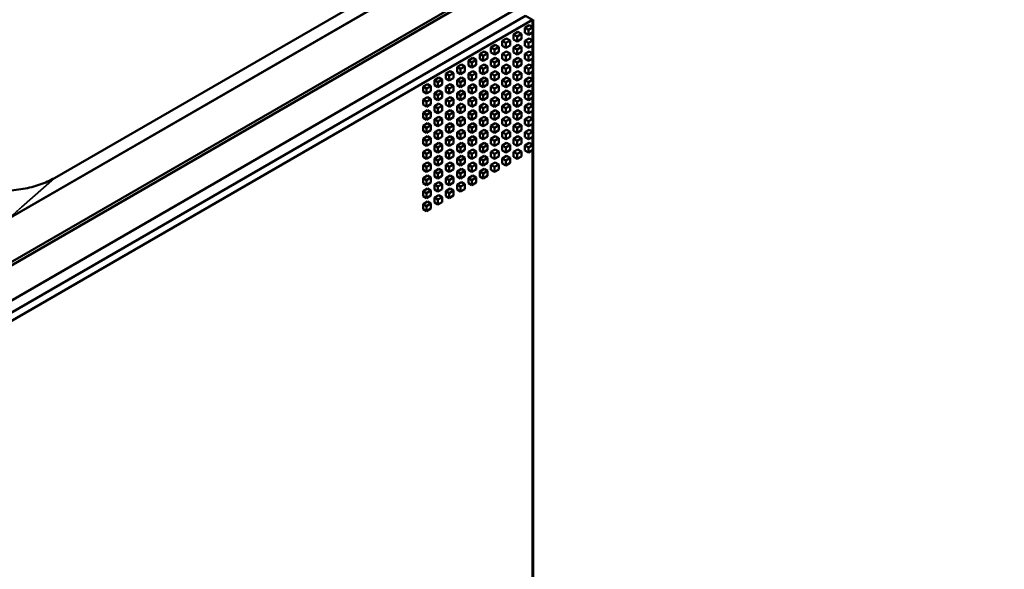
# Model space of a CAD drawing. Header units: millimetres. Extents: x 0 to 4686, y -120 to 1682.
# Tile 267 of 558: x 2016 to 2176, y 684 to 773. Entities that reach past the tile are written whole.
import ezdxf

# ---------------------------------------------------------------- set-up
doc = ezdxf.new("R2010")
doc.units = ezdxf.units.MM
doc.header["$LTSCALE"] = 2
doc.layers.add('Sichtbar (ISO)', color=7, linetype='Continuous', lineweight=50)
doc.layers.add('Sichtbar schmal (ISO)', color=7, linetype='Continuous', lineweight=35)

msp = doc.modelspace()

# ---------------------------------------------------------------- linework, layer by layer
at = {"layer": 'Sichtbar (ISO)'}
for p, q in [((1914.4522, 676.2071), (2247.8957, 868.7204)), ((2167.6388, 829.7329), (2001.4687, 733.7946)), ((2135.0722, 813.1683), (2021.3915, 747.5348)), ((1914.6002, 675.7623), (2090.4587, 777.2941)), ((1919.5768, 672.8891), (2096.0887, 774.7981)), ((1921.2828, 671.9041), (2097.9182, 773.8844)), ((1921.2828, 671.9041), (2097.9182, 773.8844)), ((1922.4142, 671.2509), (2099.0496, 773.2312)), ((2099.0496, 773.2312), (2097.9182, 773.8844)), ((2099.0496, 773.2312), (2099.0496, 772.0718)), ((2099.1912, 569.352), (2099.1912, 773.3128)), ((2097.8405, 771.9534), (2098.5476, 772.3617)), ((2097.8405, 771.1369), (2097.8405, 771.9534)), ((2098.4061, 771.6268), (2097.8405, 771.9534)), ((2098.4061, 771.6268), (2099.1132, 772.0351)), ((2098.4061, 770.8103), (2098.4061, 771.6268)), ((2099.1132, 772.0351), (2098.5476, 772.3617)), ((2099.1132, 772.0351), (2099.1132, 771.2186)), ((2094.1635, 769.8305), (2094.8706, 770.2388)), ((2094.7292, 769.5039), (2095.4363, 769.9122)), ((2095.4363, 769.9122), (2094.8706, 770.2388)), ((2095.4363, 769.9122), (2095.4363, 769.0957)), ((2096.002, 770.892), (2096.7091, 771.3002)), ((2096.002, 770.0755), (2096.002, 770.892)), ((2096.5677, 770.5654), (2096.002, 770.892)), ((2096.5677, 769.7489), (2096.002, 770.0755)), ((2096.5677, 770.5654), (2097.2748, 770.9736)), ((2096.5677, 769.7489), (2096.5677, 770.5654)), ((2097.2748, 770.1571), (2096.5677, 769.7489)), ((2097.2748, 770.9736), (2096.7091, 771.3002)), ((2097.2748, 770.9736), (2097.2748, 770.1571)), ((2098.4061, 770.8103), (2097.8405, 771.1369)), ((2097.8405, 769.8305), (2098.5476, 770.2388)), ((2099.1132, 771.2186), (2098.4061, 770.8103)), ((2098.4061, 769.5039), (2099.1132, 769.9122)), ((2099.1132, 769.9122), (2098.5476, 770.2388)), ((2099.0496, 771.1818), (2099.0496, 769.9489)), ((2099.1132, 769.9122), (2099.1132, 769.0957)), ((2092.325, 768.7691), (2093.0321, 769.1773)), ((2092.325, 767.9526), (2092.325, 768.7691)), ((2092.8907, 768.4425), (2092.325, 768.7691)), ((2092.8907, 768.4425), (2093.5978, 768.8507)), ((2092.8907, 767.626), (2092.8907, 768.4425)), ((2093.5978, 768.8507), (2093.0321, 769.1773)), ((2093.5978, 768.8507), (2093.5978, 768.0342)), ((2094.1635, 769.014), (2094.1635, 769.8305)), ((2094.7292, 769.5039), (2094.1635, 769.8305)), ((2094.7292, 768.6874), (2094.1635, 769.014)), ((2094.7292, 768.6874), (2094.7292, 769.5039)), ((2095.4363, 769.0957), (2094.7292, 768.6874)), ((2096.002, 768.7691), (2096.7091, 769.1773)), ((2096.002, 767.9526), (2096.002, 768.7691)), ((2096.5677, 768.4425), (2096.002, 768.7691)), ((2096.5677, 768.4425), (2097.2748, 768.8507)), ((2096.5677, 767.626), (2096.5677, 768.4425)), ((2097.2748, 768.8507), (2096.7091, 769.1773)), ((2097.2748, 768.8507), (2097.2748, 768.0342)), ((2097.8405, 769.014), (2097.8405, 769.8305)), ((2098.4061, 769.5039), (2097.8405, 769.8305)), ((2098.4061, 768.6874), (2097.8405, 769.014)), ((2098.4061, 768.6874), (2098.4061, 769.5039)), ((2099.1132, 769.0957), (2098.4061, 768.6874)), ((2099.0496, 769.0589), (2099.0496, 767.826)), ((2088.6481, 766.6462), (2089.3552, 767.0544)), ((2089.2137, 766.3196), (2089.9208, 766.7278)), ((2089.9208, 766.7278), (2089.3552, 767.0544)), ((2089.9208, 766.7278), (2089.9208, 765.9114)), ((2090.4865, 767.7076), (2091.1936, 768.1159)), ((2090.4865, 766.8911), (2090.4865, 767.7076)), ((2091.0522, 767.381), (2090.4865, 767.7076)), ((2091.0522, 766.5645), (2090.4865, 766.8911)), ((2091.0522, 767.381), (2091.7593, 767.7893)), ((2091.0522, 766.5645), (2091.0522, 767.381)), ((2091.7593, 766.9728), (2091.0522, 766.5645)), ((2091.7593, 767.7893), (2091.1936, 768.1159)), ((2091.7593, 767.7893), (2091.7593, 766.9728)), ((2092.8907, 767.626), (2092.325, 767.9526)), ((2092.325, 766.6462), (2093.0321, 767.0544)), ((2093.5978, 768.0342), (2092.8907, 767.626)), ((2092.8907, 766.3196), (2093.5978, 766.7278)), ((2093.5978, 766.7278), (2093.0321, 767.0544)), ((2093.5978, 766.7278), (2093.5978, 765.9114)), ((2094.1635, 767.7076), (2094.8706, 768.1159)), ((2094.1635, 766.8911), (2094.1635, 767.7076)), ((2094.7292, 767.381), (2094.1635, 767.7076)), ((2094.7292, 766.5645), (2094.1635, 766.8911)), ((2094.7292, 767.381), (2095.4363, 767.7893)), ((2094.7292, 766.5645), (2094.7292, 767.381)), ((2095.4363, 766.9728), (2094.7292, 766.5645)), ((2095.4363, 767.7893), (2094.8706, 768.1159)), ((2095.4363, 767.7893), (2095.4363, 766.9728)), ((2096.5677, 767.626), (2096.002, 767.9526)), ((2096.002, 766.6462), (2096.7091, 767.0544)), ((2097.2748, 768.0342), (2096.5677, 767.626)), ((2096.5677, 766.3196), (2097.2748, 766.7278)), ((2097.2748, 766.7278), (2096.7091, 767.0544)), ((2097.2748, 766.7278), (2097.2748, 765.9113)), ((2097.8405, 767.7076), (2098.5476, 768.1159)), ((2097.8405, 766.8911), (2097.8405, 767.7076)), ((2098.4061, 767.381), (2097.8405, 767.7076)), ((2098.4061, 766.5645), (2097.8405, 766.8911)), ((2098.4061, 767.381), (2099.1132, 767.7893)), ((2098.4061, 766.5645), (2098.4061, 767.381)), ((2099.1132, 766.9728), (2098.4061, 766.5645)), ((2099.1132, 767.7893), (2098.5476, 768.1159)), ((2099.0496, 766.9361), (2099.0496, 765.7031)), ((2099.1132, 767.7893), (2099.1132, 766.9728)), ((2086.8096, 765.5848), (2087.5167, 765.993)), ((2086.8096, 764.7683), (2086.8096, 765.5848)), ((2087.3753, 765.2582), (2086.8096, 765.5848)), ((2087.3753, 765.2582), (2088.0824, 765.6664)), ((2087.3753, 764.4417), (2087.3753, 765.2582)), ((2088.0824, 765.6664), (2087.5167, 765.993)), ((2088.0824, 765.6664), (2088.0824, 764.8499)), ((2088.6481, 765.8297), (2088.6481, 766.6462)), ((2089.2137, 766.3196), (2088.6481, 766.6462)), ((2089.2137, 765.5031), (2088.6481, 765.8297)), ((2089.2137, 765.5031), (2089.2137, 766.3196)), ((2089.9208, 765.9114), (2089.2137, 765.5031)), ((2090.4865, 765.5848), (2091.1936, 765.993)), ((2090.4865, 764.7683), (2090.4865, 765.5848)), ((2091.0522, 765.2582), (2090.4865, 765.5848)), ((2091.0522, 765.2582), (2091.7593, 765.6664)), ((2091.0522, 764.4417), (2091.0522, 765.2582)), ((2091.7593, 765.6664), (2091.1936, 765.993)), ((2091.7593, 765.6664), (2091.7593, 764.8499)), ((2092.325, 765.8297), (2092.325, 766.6462)), ((2092.8907, 766.3196), (2092.325, 766.6462)), ((2092.8907, 765.5031), (2092.325, 765.8297)), ((2092.8907, 765.5031), (2092.8907, 766.3196)), ((2093.5978, 765.9114), (2092.8907, 765.5031)), ((2094.1635, 765.5848), (2094.8706, 765.993)), ((2094.1635, 764.7683), (2094.1635, 765.5848)), ((2094.7292, 765.2582), (2094.1635, 765.5848)), ((2094.7292, 765.2582), (2095.4363, 765.6664)), ((2094.7292, 764.4417), (2094.7292, 765.2582)), ((2095.4363, 765.6664), (2094.8706, 765.993)), ((2095.4363, 765.6664), (2095.4363, 764.8499)), ((2096.002, 765.8297), (2096.002, 766.6462)), ((2096.5677, 766.3196), (2096.002, 766.6462)), ((2096.5677, 765.5031), (2096.002, 765.8297)), ((2096.5677, 765.5031), (2096.5677, 766.3196)), ((2097.2748, 765.9113), (2096.5677, 765.5031)), ((2097.8405, 765.5847), (2098.5476, 765.993)), ((2097.8405, 764.7683), (2097.8405, 765.5847)), ((2098.4061, 765.2582), (2097.8405, 765.5847)), ((2098.4061, 765.2582), (2099.1132, 765.6664)), ((2098.4061, 764.4417), (2098.4061, 765.2582)), ((2099.1132, 765.6664), (2098.5476, 765.993)), ((2099.1132, 765.6664), (2099.1132, 764.8499)), ((2083.1326, 763.4619), (2083.8397, 763.8701)), ((2083.6983, 763.1353), (2084.4054, 763.5435)), ((2084.4054, 763.5435), (2083.8397, 763.8701)), ((2084.4054, 763.5435), (2084.4054, 762.727)), ((2084.9711, 764.5233), (2085.6782, 764.9316)), ((2084.9711, 763.7068), (2084.9711, 764.5233)), ((2085.5368, 764.1967), (2084.9711, 764.5233)), ((2085.5368, 763.3802), (2084.9711, 763.7068)), ((2085.5368, 764.1967), (2086.2439, 764.605)), ((2085.5368, 763.3802), (2085.5368, 764.1967)), ((2086.2439, 763.7885), (2085.5368, 763.3802)), ((2086.2439, 764.605), (2085.6782, 764.9316)), ((2086.2439, 764.605), (2086.2439, 763.7885)), ((2087.3753, 764.4417), (2086.8096, 764.7683)), ((2086.8096, 763.4619), (2087.5167, 763.8701)), ((2088.0824, 764.8499), (2087.3753, 764.4417)), ((2087.3753, 763.1353), (2088.0824, 763.5435)), ((2088.0824, 763.5435), (2087.5167, 763.8701)), ((2088.0824, 763.5435), (2088.0824, 762.727)), ((2088.6481, 764.5233), (2089.3552, 764.9316)), ((2088.6481, 763.7068), (2088.6481, 764.5233)), ((2089.2137, 764.1967), (2088.6481, 764.5233)), ((2089.2137, 763.3802), (2088.6481, 763.7068)), ((2089.2137, 764.1967), (2089.9208, 764.605)), ((2089.2137, 763.3802), (2089.2137, 764.1967)), ((2089.9208, 763.7885), (2089.2137, 763.3802)), ((2089.9208, 764.605), (2089.3552, 764.9316)), ((2089.9208, 764.605), (2089.9208, 763.7885)), ((2091.0522, 764.4417), (2090.4865, 764.7683)), ((2090.4865, 763.4619), (2091.1936, 763.8701)), ((2091.7593, 764.8499), (2091.0522, 764.4417)), ((2091.0522, 763.1353), (2091.7593, 763.5435)), ((2091.7593, 763.5435), (2091.1936, 763.8701)), ((2091.7593, 763.5435), (2091.7593, 762.727)), ((2092.325, 764.5233), (2093.0321, 764.9316)), ((2092.325, 763.7068), (2092.325, 764.5233)), ((2092.8907, 764.1967), (2092.325, 764.5233)), ((2092.8907, 763.3802), (2092.325, 763.7068)), ((2092.8907, 764.1967), (2093.5978, 764.605)), ((2092.8907, 763.3802), (2092.8907, 764.1967)), ((2093.5978, 763.7885), (2092.8907, 763.3802)), ((2093.5978, 764.605), (2093.0321, 764.9316)), ((2093.5978, 764.605), (2093.5978, 763.7885)), ((2094.7292, 764.4417), (2094.1635, 764.7683)), ((2094.1635, 763.4619), (2094.8706, 763.8701)), ((2095.4363, 764.8499), (2094.7292, 764.4417)), ((2094.7292, 763.1353), (2095.4363, 763.5435)), ((2095.4363, 763.5435), (2094.8706, 763.8701)), ((2095.4363, 763.5435), (2095.4363, 762.727)), ((2096.002, 764.5233), (2096.7091, 764.9316)), ((2096.002, 763.7068), (2096.002, 764.5233)), ((2096.5677, 764.1967), (2096.002, 764.5233)), ((2096.5677, 763.3802), (2096.002, 763.7068)), ((2096.5677, 764.1967), (2097.2748, 764.605)), ((2096.5677, 763.3802), (2096.5677, 764.1967)), ((2097.2748, 763.7885), (2096.5677, 763.3802)), ((2097.2748, 764.605), (2096.7091, 764.9316)), ((2097.2748, 764.605), (2097.2748, 763.7885)), ((2098.4061, 764.4417), (2097.8405, 764.7683)), ((2097.8405, 763.4619), (2098.5476, 763.8701)), ((2099.1132, 764.8499), (2098.4061, 764.4417)), ((2098.4061, 763.1353), (2099.1132, 763.5435)), ((2099.1132, 763.5435), (2098.5476, 763.8701)), ((2099.0496, 764.8132), (2099.0496, 763.5802)), ((2099.1132, 763.5435), (2099.1132, 762.727)), ((2081.2941, 762.4004), (2082.0012, 762.8087)), ((2081.2941, 761.5839), (2081.2941, 762.4004)), ((2081.8598, 762.0738), (2081.2941, 762.4004)), ((2081.8598, 762.0738), (2082.5669, 762.4821)), ((2081.8598, 761.2573), (2081.8598, 762.0738)), ((2082.5669, 762.4821), (2082.0012, 762.8087)), ((2082.5669, 762.4821), (2082.5669, 761.6656)), ((2083.1326, 762.6454), (2083.1326, 763.4619)), ((2083.6983, 763.1353), (2083.1326, 763.4619)), ((2083.6983, 762.3188), (2083.1326, 762.6454)), ((2083.6983, 762.3188), (2083.6983, 763.1353)), ((2084.4054, 762.727), (2083.6983, 762.3188)), ((2084.9711, 762.4004), (2085.6782, 762.8087)), ((2084.9711, 761.5839), (2084.9711, 762.4004)), ((2085.5368, 762.0738), (2084.9711, 762.4004)), ((2085.5368, 762.0738), (2086.2439, 762.4821)), ((2085.5368, 761.2573), (2085.5368, 762.0738)), ((2086.2439, 762.4821), (2085.6782, 762.8087)), ((2086.2439, 762.4821), (2086.2439, 761.6656)), ((2086.8096, 762.6454), (2086.8096, 763.4619)), ((2087.3753, 763.1353), (2086.8096, 763.4619)), ((2087.3753, 762.3188), (2086.8096, 762.6454)), ((2087.3753, 762.3188), (2087.3753, 763.1353)), ((2088.0824, 762.727), (2087.3753, 762.3188)), ((2088.6481, 762.4004), (2089.3552, 762.8087)), ((2088.6481, 761.5839), (2088.6481, 762.4004)), ((2089.2137, 762.0738), (2088.6481, 762.4004)), ((2089.2137, 762.0738), (2089.9208, 762.4821)), ((2089.2137, 761.2573), (2089.2137, 762.0738)), ((2089.9208, 762.4821), (2089.3552, 762.8087)), ((2089.9208, 762.4821), (2089.9208, 761.6656)), ((2090.4865, 762.6454), (2090.4865, 763.4619)), ((2091.0522, 763.1353), (2090.4865, 763.4619)), ((2091.0522, 762.3188), (2090.4865, 762.6454)), ((2091.0522, 762.3188), (2091.0522, 763.1353)), ((2091.7593, 762.727), (2091.0522, 762.3188)), ((2092.325, 762.4004), (2093.0321, 762.8087)), ((2092.325, 761.5839), (2092.325, 762.4004)), ((2092.8907, 762.0738), (2092.325, 762.4004)), ((2092.8907, 762.0738), (2093.5978, 762.4821)), ((2092.8907, 761.2573), (2092.8907, 762.0738)), ((2093.5978, 762.4821), (2093.0321, 762.8087)), ((2093.5978, 762.4821), (2093.5978, 761.6656)), ((2094.1635, 762.6454), (2094.1635, 763.4619)), ((2094.7292, 763.1353), (2094.1635, 763.4619)), ((2094.7292, 762.3188), (2094.1635, 762.6454)), ((2094.7292, 762.3188), (2094.7292, 763.1353)), ((2095.4363, 762.727), (2094.7292, 762.3188)), ((2096.002, 762.4004), (2096.7091, 762.8087)), ((2096.002, 761.5839), (2096.002, 762.4004)), ((2096.5677, 762.0738), (2096.002, 762.4004)), ((2096.5677, 762.0738), (2097.2748, 762.4821)), ((2096.5677, 761.2573), (2096.5677, 762.0738)), ((2097.2748, 762.4821), (2096.7091, 762.8087)), ((2097.2748, 762.4821), (2097.2748, 761.6656)), ((2097.8405, 762.6454), (2097.8405, 763.4619)), ((2098.4061, 763.1353), (2097.8405, 763.4619)), ((2098.4061, 762.3188), (2097.8405, 762.6454)), ((2098.4061, 762.3188), (2098.4061, 763.1353)), ((2099.1132, 762.727), (2098.4061, 762.3188)), ((2099.0496, 762.6903), (2099.0496, 761.4574)), ((2081.8598, 761.2573), (2081.2941, 761.5839)), ((2081.2941, 760.2775), (2082.0012, 760.6858)), ((2081.2941, 759.461), (2081.2941, 760.2775)), ((2081.8598, 759.9509), (2081.2941, 760.2775)), ((2082.5669, 761.6656), (2081.8598, 761.2573)), ((2081.8598, 759.9509), (2082.5669, 760.3592)), ((2082.5669, 760.3592), (2082.0012, 760.6858)), ((2082.5669, 760.3592), (2082.5669, 759.5427)), ((2083.1326, 761.339), (2083.8397, 761.7472)), ((2083.1326, 760.5225), (2083.1326, 761.339)), ((2083.6983, 761.0124), (2083.1326, 761.339)), ((2083.6983, 760.1959), (2083.1326, 760.5225)), ((2083.6983, 761.0124), (2084.4054, 761.4206)), ((2083.6983, 760.1959), (2083.6983, 761.0124)), ((2084.4054, 760.6041), (2083.6983, 760.1959)), ((2084.4054, 761.4206), (2083.8397, 761.7472)), ((2084.4054, 761.4206), (2084.4054, 760.6041)), ((2085.5368, 761.2573), (2084.9711, 761.5839)), ((2084.9711, 760.2775), (2085.6782, 760.6858)), ((2084.9711, 759.461), (2084.9711, 760.2775)), ((2085.5368, 759.9509), (2084.9711, 760.2775)), ((2086.2439, 761.6656), (2085.5368, 761.2573)), ((2085.5368, 759.9509), (2086.2439, 760.3592)), ((2086.2439, 760.3592), (2085.6782, 760.6858)), ((2086.2439, 760.3592), (2086.2439, 759.5427)), ((2086.8096, 761.339), (2087.5167, 761.7472)), ((2086.8096, 760.5225), (2086.8096, 761.339)), ((2087.3753, 761.0124), (2086.8096, 761.339)), ((2087.3753, 760.1959), (2086.8096, 760.5225)), ((2087.3753, 761.0124), (2088.0824, 761.4206)), ((2087.3753, 760.1959), (2087.3753, 761.0124)), ((2088.0824, 760.6041), (2087.3753, 760.1959)), ((2088.0824, 761.4206), (2087.5167, 761.7472)), ((2088.0824, 761.4206), (2088.0824, 760.6041)), ((2089.2137, 761.2573), (2088.6481, 761.5839)), ((2088.6481, 760.2775), (2089.3552, 760.6858)), ((2088.6481, 759.461), (2088.6481, 760.2775)), ((2089.2137, 759.9509), (2088.6481, 760.2775)), ((2089.9208, 761.6656), (2089.2137, 761.2573)), ((2089.2137, 759.9509), (2089.9208, 760.3592)), ((2089.9208, 760.3592), (2089.3552, 760.6858)), ((2089.9208, 760.3592), (2089.9208, 759.5427)), ((2090.4865, 761.339), (2091.1936, 761.7472)), ((2090.4865, 760.5225), (2090.4865, 761.339)), ((2091.0522, 761.0124), (2090.4865, 761.339)), ((2091.0522, 760.1959), (2090.4865, 760.5225)), ((2091.0522, 761.0124), (2091.7593, 761.4206)), ((2091.0522, 760.1959), (2091.0522, 761.0124)), ((2091.7593, 760.6041), (2091.0522, 760.1959)), ((2091.7593, 761.4206), (2091.1936, 761.7472)), ((2091.7593, 761.4206), (2091.7593, 760.6041)), ((2092.8907, 761.2573), (2092.325, 761.5839)), ((2092.325, 760.2775), (2093.0321, 760.6858)), ((2092.325, 759.461), (2092.325, 760.2775)), ((2092.8907, 759.9509), (2092.325, 760.2775)), ((2093.5978, 761.6656), (2092.8907, 761.2573)), ((2092.8907, 759.9509), (2093.5978, 760.3592)), ((2093.5978, 760.3592), (2093.0321, 760.6858)), ((2093.5978, 760.3592), (2093.5978, 759.5427)), ((2094.1635, 761.339), (2094.8706, 761.7472)), ((2094.1635, 760.5225), (2094.1635, 761.339)), ((2094.7292, 761.0124), (2094.1635, 761.339)), ((2094.7292, 760.1959), (2094.1635, 760.5225)), ((2094.7292, 761.0124), (2095.4363, 761.4206)), ((2094.7292, 760.1959), (2094.7292, 761.0124)), ((2095.4363, 760.6041), (2094.7292, 760.1959)), ((2095.4363, 761.4206), (2094.8706, 761.7472)), ((2095.4363, 761.4206), (2095.4363, 760.6041)), ((2096.5677, 761.2573), (2096.002, 761.5839)), ((2096.002, 760.2775), (2096.7091, 760.6858)), ((2096.002, 759.461), (2096.002, 760.2775)), ((2096.5677, 759.9509), (2096.002, 760.2775)), ((2097.2748, 761.6656), (2096.5677, 761.2573)), ((2096.5677, 759.9509), (2097.2748, 760.3592)), ((2097.2748, 760.3592), (2096.7091, 760.6858)), ((2097.2748, 760.3592), (2097.2748, 759.5427)), ((2097.8405, 761.339), (2098.5476, 761.7472)), ((2097.8405, 760.5225), (2097.8405, 761.339)), ((2098.4061, 761.0124), (2097.8405, 761.339)), ((2098.4061, 760.1959), (2097.8405, 760.5225)), ((2098.4061, 761.0124), (2099.1132, 761.4206)), ((2098.4061, 760.1959), (2098.4061, 761.0124)), ((2099.1132, 760.6041), (2098.4061, 760.1959)), ((2099.1132, 761.4206), (2098.5476, 761.7472)), ((2099.0496, 760.5674), (2099.0496, 759.3345)), ((2099.1132, 761.4206), (2099.1132, 760.6041)), ((2081.8598, 759.1344), (2081.2941, 759.461)), ((2081.8598, 759.1344), (2081.8598, 759.9509)), ((2082.5669, 759.5427), (2081.8598, 759.1344)), ((2083.1326, 759.2161), (2083.8397, 759.6243)), ((2083.1326, 758.3996), (2083.1326, 759.2161)), ((2083.6983, 758.8895), (2083.1326, 759.2161)), ((2083.6983, 758.8895), (2084.4054, 759.2977)), ((2083.6983, 758.073), (2083.6983, 758.8895)), ((2084.4054, 759.2977), (2083.8397, 759.6243)), ((2084.4054, 759.2977), (2084.4054, 758.4812)), ((2085.5368, 759.1344), (2084.9711, 759.461)), ((2085.5368, 759.1344), (2085.5368, 759.9509)), ((2086.2439, 759.5427), (2085.5368, 759.1344)), ((2086.8096, 759.2161), (2087.5167, 759.6243)), ((2086.8096, 758.3996), (2086.8096, 759.2161)), ((2087.3753, 758.8895), (2086.8096, 759.2161)), ((2087.3753, 758.8895), (2088.0824, 759.2977)), ((2087.3753, 758.073), (2087.3753, 758.8895)), ((2088.0824, 759.2977), (2087.5167, 759.6243)), ((2088.0824, 759.2977), (2088.0824, 758.4812)), ((2089.2137, 759.1344), (2088.6481, 759.461)), ((2089.2137, 759.1344), (2089.2137, 759.9509)), ((2089.9208, 759.5427), (2089.2137, 759.1344)), ((2090.4865, 759.2161), (2091.1936, 759.6243)), ((2090.4865, 758.3996), (2090.4865, 759.2161)), ((2091.0522, 758.8895), (2090.4865, 759.2161)), ((2091.0522, 758.8895), (2091.7593, 759.2977)), ((2091.0522, 758.073), (2091.0522, 758.8895)), ((2091.7593, 759.2977), (2091.1936, 759.6243)), ((2091.7593, 759.2977), (2091.7593, 758.4812)), ((2092.8907, 759.1344), (2092.325, 759.461)), ((2092.8907, 759.1344), (2092.8907, 759.9509)), ((2093.5978, 759.5427), (2092.8907, 759.1344)), ((2094.1635, 759.2161), (2094.8706, 759.6243)), ((2094.1635, 758.3996), (2094.1635, 759.2161)), ((2094.7292, 758.8895), (2094.1635, 759.2161)), ((2094.7292, 758.8895), (2095.4363, 759.2977)), ((2094.7292, 758.073), (2094.7292, 758.8895)), ((2095.4363, 759.2977), (2094.8706, 759.6243)), ((2095.4363, 759.2977), (2095.4363, 758.4812)), ((2096.5677, 759.1344), (2096.002, 759.461)), ((2096.5677, 759.1344), (2096.5677, 759.9509)), ((2097.2748, 759.5427), (2096.5677, 759.1344)), ((2097.8405, 759.2161), (2098.5476, 759.6243)), ((2097.8405, 758.3996), (2097.8405, 759.2161)), ((2098.4061, 758.8895), (2097.8405, 759.2161)), ((2098.4061, 758.8895), (2099.1132, 759.2977)), ((2098.4061, 758.073), (2098.4061, 758.8895)), ((2099.1132, 759.2977), (2098.5476, 759.6243)), ((2099.1132, 759.2977), (2099.1132, 758.4812)), ((2081.2941, 758.1546), (2082.0012, 758.5629)), ((2081.2941, 757.3381), (2081.2941, 758.1546)), ((2081.8598, 757.828), (2081.2941, 758.1546)), ((2081.8598, 757.0115), (2081.2941, 757.3381)), ((2081.8598, 757.828), (2082.5669, 758.2363)), ((2081.8598, 757.0115), (2081.8598, 757.828)), ((2082.5669, 757.4198), (2081.8598, 757.0115)), ((2082.5669, 758.2363), (2082.0012, 758.5629)), ((2082.5669, 758.2363), (2082.5669, 757.4198)), ((2083.6983, 758.073), (2083.1326, 758.3996)), ((2083.1326, 757.0932), (2083.8397, 757.5014)), ((2083.1326, 756.2767), (2083.1326, 757.0932)), ((2083.6983, 756.7666), (2083.1326, 757.0932)), ((2084.4054, 758.4812), (2083.6983, 758.073)), ((2083.6983, 756.7666), (2084.4054, 757.1748)), ((2084.4054, 757.1748), (2083.8397, 757.5014)), ((2084.4054, 757.1748), (2084.4054, 756.3583)), ((2084.9711, 758.1546), (2085.6782, 758.5629)), ((2084.9711, 757.3381), (2084.9711, 758.1546)), ((2085.5368, 757.828), (2084.9711, 758.1546)), ((2085.5368, 757.0115), (2084.9711, 757.3381)), ((2085.5368, 757.828), (2086.2439, 758.2363)), ((2085.5368, 757.0115), (2085.5368, 757.828)), ((2086.2439, 757.4198), (2085.5368, 757.0115)), ((2086.2439, 758.2363), (2085.6782, 758.5629)), ((2086.2439, 758.2363), (2086.2439, 757.4198)), ((2087.3753, 758.073), (2086.8096, 758.3996)), ((2086.8096, 757.0932), (2087.5167, 757.5014)), ((2086.8096, 756.2767), (2086.8096, 757.0932)), ((2087.3753, 756.7666), (2086.8096, 757.0932)), ((2088.0824, 758.4812), (2087.3753, 758.073)), ((2087.3753, 756.7666), (2088.0824, 757.1748)), ((2088.0824, 757.1748), (2087.5167, 757.5014)), ((2088.0824, 757.1748), (2088.0824, 756.3583)), ((2088.6481, 758.1546), (2089.3552, 758.5629)), ((2088.6481, 757.3381), (2088.6481, 758.1546)), ((2089.2137, 757.828), (2088.6481, 758.1546)), ((2089.2137, 757.0115), (2088.6481, 757.3381)), ((2089.2137, 757.828), (2089.9208, 758.2363)), ((2089.2137, 757.0115), (2089.2137, 757.828)), ((2089.9208, 757.4198), (2089.2137, 757.0115)), ((2089.9208, 758.2363), (2089.3552, 758.5629)), ((2089.9208, 758.2363), (2089.9208, 757.4198)), ((2091.0522, 758.073), (2090.4865, 758.3996)), ((2090.4865, 757.0932), (2091.1936, 757.5014)), ((2090.4865, 756.2767), (2090.4865, 757.0932)), ((2091.0522, 756.7666), (2090.4865, 757.0932)), ((2091.7593, 758.4812), (2091.0522, 758.073)), ((2091.0522, 756.7666), (2091.7593, 757.1748)), ((2091.7593, 757.1748), (2091.1936, 757.5014)), ((2091.7593, 757.1748), (2091.7593, 756.3583)), ((2092.325, 758.1546), (2093.0321, 758.5629)), ((2092.325, 757.3381), (2092.325, 758.1546)), ((2092.8907, 757.828), (2092.325, 758.1546)), ((2092.8907, 757.0115), (2092.325, 757.3381)), ((2092.8907, 757.828), (2093.5978, 758.2363)), ((2092.8907, 757.0115), (2092.8907, 757.828)), ((2093.5978, 757.4198), (2092.8907, 757.0115)), ((2093.5978, 758.2363), (2093.0321, 758.5629)), ((2093.5978, 758.2363), (2093.5978, 757.4198)), ((2094.7292, 758.073), (2094.1635, 758.3996)), ((2094.1635, 757.0932), (2094.8706, 757.5014)), ((2094.1635, 756.2767), (2094.1635, 757.0932)), ((2094.7292, 756.7666), (2094.1635, 757.0932)), ((2095.4363, 758.4812), (2094.7292, 758.073)), ((2094.7292, 756.7666), (2095.4363, 757.1748)), ((2095.4363, 757.1748), (2094.8706, 757.5014)), ((2095.4363, 757.1748), (2095.4363, 756.3583)), ((2096.002, 758.1546), (2096.7091, 758.5629)), ((2096.002, 757.3381), (2096.002, 758.1546)), ((2096.5677, 757.828), (2096.002, 758.1546)), ((2096.5677, 757.0115), (2096.002, 757.3381)), ((2096.5677, 757.828), (2097.2748, 758.2363)), ((2096.5677, 757.0115), (2096.5677, 757.828)), ((2097.2748, 757.4198), (2096.5677, 757.0115)), ((2097.2748, 758.2363), (2096.7091, 758.5629)), ((2097.2748, 758.2363), (2097.2748, 757.4198)), ((2098.4061, 758.073), (2097.8405, 758.3996)), ((2097.8405, 757.0932), (2098.5476, 757.5014)), ((2097.8405, 756.2767), (2097.8405, 757.0932)), ((2098.4061, 756.7666), (2097.8405, 757.0932)), ((2099.1132, 758.4812), (2098.4061, 758.073)), ((2098.4061, 756.7666), (2099.1132, 757.1748)), ((2099.1132, 757.1748), (2098.5476, 757.5014)), ((2099.0496, 758.4445), (2099.0496, 757.2116)), ((2099.1132, 757.1748), (2099.1132, 756.3583)), ((2081.2941, 756.0317), (2082.0012, 756.44)), ((2081.2941, 755.2153), (2081.2941, 756.0317)), ((2081.8598, 755.7052), (2081.2941, 756.0317)), ((2081.8598, 755.7052), (2082.5669, 756.1134)), ((2081.8598, 754.8887), (2081.8598, 755.7052)), ((2082.5669, 756.1134), (2082.0012, 756.44)), ((2082.5669, 756.1134), (2082.5669, 755.2969)), ((2083.6983, 755.9501), (2083.1326, 756.2767)), ((2083.6983, 755.9501), (2083.6983, 756.7666)), ((2084.4054, 756.3583), (2083.6983, 755.9501)), ((2084.9711, 756.0317), (2085.6782, 756.44)), ((2084.9711, 755.2153), (2084.9711, 756.0317)), ((2085.5368, 755.7051), (2084.9711, 756.0317)), ((2085.5368, 755.7051), (2086.2439, 756.1134)), ((2085.5368, 754.8887), (2085.5368, 755.7051)), ((2086.2439, 756.1134), (2085.6782, 756.44)), ((2086.2439, 756.1134), (2086.2439, 755.2969)), ((2087.3753, 755.9501), (2086.8096, 756.2767)), ((2087.3753, 755.9501), (2087.3753, 756.7666)), ((2088.0824, 756.3583), (2087.3753, 755.9501)), ((2088.6481, 756.0317), (2089.3552, 756.44)), ((2088.6481, 755.2152), (2088.6481, 756.0317)), ((2089.2137, 755.7051), (2088.6481, 756.0317)), ((2089.2137, 755.7051), (2089.9208, 756.1134)), ((2089.2137, 754.8886), (2089.2137, 755.7051)), ((2089.9208, 756.1134), (2089.3552, 756.44)), ((2089.9208, 756.1134), (2089.9208, 755.2969)), ((2091.0522, 755.9501), (2090.4865, 756.2767)), ((2091.0522, 755.9501), (2091.0522, 756.7666)), ((2091.7593, 756.3583), (2091.0522, 755.9501)), ((2092.325, 756.0317), (2093.0321, 756.44)), ((2092.325, 755.2152), (2092.325, 756.0317)), ((2092.8907, 755.7051), (2092.325, 756.0317)), ((2092.8907, 755.7051), (2093.5978, 756.1134)), ((2092.8907, 754.8886), (2092.8907, 755.7051)), ((2093.5978, 756.1134), (2093.0321, 756.44)), ((2093.5978, 756.1134), (2093.5978, 755.2969)), ((2094.7292, 755.9501), (2094.1635, 756.2767)), ((2094.7292, 755.9501), (2094.7292, 756.7666)), ((2095.4363, 756.3583), (2094.7292, 755.9501)), ((2096.002, 756.0317), (2096.7091, 756.44)), ((2096.002, 755.2152), (2096.002, 756.0317)), ((2096.5677, 755.7051), (2096.002, 756.0317)), ((2096.5677, 755.7051), (2097.2748, 756.1134)), ((2096.5677, 754.8886), (2096.5677, 755.7051)), ((2097.2748, 756.1134), (2096.7091, 756.44)), ((2097.2748, 756.1134), (2097.2748, 755.2969)), ((2098.4061, 755.9501), (2097.8405, 756.2767)), ((2098.4061, 755.9501), (2098.4061, 756.7666)), ((2099.1132, 756.3583), (2098.4061, 755.9501)), ((2099.0496, 756.3216), (2099.0496, 755.0887)), ((2081.8598, 754.8887), (2081.2941, 755.2153)), ((2081.2941, 753.9089), (2082.0012, 754.3171)), ((2081.2941, 753.0924), (2081.2941, 753.9089)), ((2081.8598, 753.5823), (2081.2941, 753.9089)), ((2082.5669, 755.2969), (2081.8598, 754.8887)), ((2081.8598, 753.5823), (2082.5669, 753.9905)), ((2082.5669, 753.9905), (2082.0012, 754.3171)), ((2082.5669, 753.9905), (2082.5669, 753.174)), ((2083.1326, 754.9703), (2083.8397, 755.3786)), ((2083.1326, 754.1538), (2083.1326, 754.9703)), ((2083.6983, 754.6437), (2083.1326, 754.9703)), ((2083.6983, 753.8272), (2083.1326, 754.1538)), ((2083.6983, 754.6437), (2084.4054, 755.052)), ((2083.6983, 753.8272), (2083.6983, 754.6437)), ((2084.4054, 754.2355), (2083.6983, 753.8272)), ((2084.4054, 755.052), (2083.8397, 755.3786)), ((2084.4054, 755.052), (2084.4054, 754.2355)), ((2085.5368, 754.8887), (2084.9711, 755.2153)), ((2084.9711, 753.9089), (2085.6782, 754.3171)), ((2084.9711, 753.0924), (2084.9711, 753.9089)), ((2085.5368, 753.5823), (2084.9711, 753.9089)), ((2086.2439, 755.2969), (2085.5368, 754.8887)), ((2085.5368, 753.5823), (2086.2439, 753.9905)), ((2086.2439, 753.9905), (2085.6782, 754.3171)), ((2086.2439, 753.9905), (2086.2439, 753.174)), ((2086.8096, 754.9703), (2087.5167, 755.3785)), ((2086.8096, 754.1538), (2086.8096, 754.9703)), ((2087.3753, 754.6437), (2086.8096, 754.9703)), ((2087.3753, 753.8272), (2086.8096, 754.1538)), ((2087.3753, 754.6437), (2088.0824, 755.0519)), ((2087.3753, 753.8272), (2087.3753, 754.6437)), ((2088.0824, 754.2355), (2087.3753, 753.8272)), ((2088.0824, 755.0519), (2087.5167, 755.3785)), ((2088.0824, 755.0519), (2088.0824, 754.2355)), ((2089.2137, 754.8886), (2088.6481, 755.2152)), ((2088.6481, 753.9089), (2089.3552, 754.3171)), ((2088.6481, 753.0924), (2088.6481, 753.9089)), ((2089.2137, 753.5823), (2088.6481, 753.9089)), ((2089.9208, 755.2969), (2089.2137, 754.8886)), ((2089.2137, 753.5823), (2089.9208, 753.9905)), ((2089.9208, 753.9905), (2089.3552, 754.3171)), ((2089.9208, 753.9905), (2089.9208, 753.174)), ((2090.4865, 754.9703), (2091.1936, 755.3785)), ((2090.4865, 754.1538), (2090.4865, 754.9703)), ((2091.0522, 754.6437), (2090.4865, 754.9703)), ((2091.0522, 753.8272), (2090.4865, 754.1538)), ((2091.0522, 754.6437), (2091.7593, 755.0519)), ((2091.0522, 753.8272), (2091.0522, 754.6437)), ((2091.7593, 754.2355), (2091.0522, 753.8272)), ((2091.7593, 755.0519), (2091.1936, 755.3785)), ((2091.7593, 755.0519), (2091.7593, 754.2355)), ((2092.8907, 754.8886), (2092.325, 755.2152)), ((2092.325, 753.9089), (2093.0321, 754.3171)), ((2092.325, 753.0924), (2092.325, 753.9089)), ((2092.8907, 753.5823), (2092.325, 753.9089)), ((2093.5978, 755.2969), (2092.8907, 754.8886)), ((2092.8907, 753.5823), (2093.5978, 753.9905)), ((2093.5978, 753.9905), (2093.0321, 754.3171)), ((2093.5978, 753.9905), (2093.5978, 753.174)), ((2094.1635, 754.9703), (2094.8706, 755.3785)), ((2094.1635, 754.1538), (2094.1635, 754.9703)), ((2094.7292, 754.6437), (2094.1635, 754.9703)), ((2094.7292, 753.8272), (2094.1635, 754.1538)), ((2094.7292, 754.6437), (2095.4363, 755.0519)), ((2094.7292, 753.8272), (2094.7292, 754.6437)), ((2095.4363, 754.2354), (2094.7292, 753.8272)), ((2095.4363, 755.0519), (2094.8706, 755.3785)), ((2095.4363, 755.0519), (2095.4363, 754.2354)), ((2096.5677, 754.8886), (2096.002, 755.2152)), ((2096.002, 753.9088), (2096.7091, 754.3171)), ((2096.002, 753.0924), (2096.002, 753.9088)), ((2096.5677, 753.5823), (2096.002, 753.9088)), ((2097.2748, 755.2969), (2096.5677, 754.8886)), ((2096.5677, 753.5823), (2097.2748, 753.9905)), ((2097.2748, 753.9905), (2096.7091, 754.3171)), ((2097.2748, 753.9905), (2097.2748, 753.174)), ((2097.8405, 754.9703), (2098.5476, 755.3785)), ((2097.8405, 754.1538), (2097.8405, 754.9703)), ((2098.4061, 754.6437), (2097.8405, 754.9703)), ((2098.4061, 753.8272), (2097.8405, 754.1538)), ((2098.4061, 754.6437), (2099.1132, 755.0519)), ((2098.4061, 753.8272), (2098.4061, 754.6437)), ((2099.1132, 754.2354), (2098.4061, 753.8272)), ((2099.1132, 755.0519), (2098.5476, 755.3785)), ((2099.0496, 754.1987), (2099.0496, 752.9658)), ((2099.1132, 755.0519), (2099.1132, 754.2354)), ((2081.8598, 752.7658), (2081.2941, 753.0924)), ((2081.8598, 752.7658), (2081.8598, 753.5823)), ((2082.5669, 753.174), (2081.8598, 752.7658)), ((2083.1326, 752.8474), (2083.8397, 753.2557)), ((2083.1326, 752.0309), (2083.1326, 752.8474)), ((2083.6983, 752.5208), (2083.1326, 752.8474)), ((2083.6983, 752.5208), (2084.4054, 752.9291)), ((2083.6983, 751.7043), (2083.6983, 752.5208)), ((2084.4054, 752.9291), (2083.8397, 753.2557)), ((2084.4054, 752.9291), (2084.4054, 752.1126)), ((2085.5368, 752.7658), (2084.9711, 753.0924)), ((2085.5368, 752.7658), (2085.5368, 753.5823)), ((2086.2439, 753.174), (2085.5368, 752.7658)), ((2086.8096, 752.8474), (2087.5167, 753.2557)), ((2086.8096, 752.0309), (2086.8096, 752.8474)), ((2087.3753, 752.5208), (2086.8096, 752.8474)), ((2087.3753, 752.5208), (2088.0824, 752.9291)), ((2087.3753, 751.7043), (2087.3753, 752.5208)), ((2088.0824, 752.9291), (2087.5167, 753.2557)), ((2088.0824, 752.9291), (2088.0824, 752.1126)), ((2089.2137, 752.7658), (2088.6481, 753.0924)), ((2089.2137, 752.7658), (2089.2137, 753.5823)), ((2089.9208, 753.174), (2089.2137, 752.7658)), ((2090.4865, 752.8474), (2091.1936, 753.2557)), ((2090.4865, 752.0309), (2090.4865, 752.8474)), ((2091.0522, 752.5208), (2090.4865, 752.8474)), ((2091.0522, 752.5208), (2091.7593, 752.9291)), ((2091.0522, 751.7043), (2091.0522, 752.5208)), ((2091.7593, 752.9291), (2091.1936, 753.2557)), ((2091.7593, 752.9291), (2091.7593, 752.1126)), ((2092.8907, 752.7658), (2092.325, 753.0924)), ((2092.8907, 752.7658), (2092.8907, 753.5823)), ((2093.5978, 753.174), (2092.8907, 752.7658)), ((2094.1635, 752.8474), (2094.8706, 753.2557)), ((2094.1635, 752.0309), (2094.1635, 752.8474)), ((2094.7292, 752.5208), (2094.1635, 752.8474)), ((2094.7292, 752.5208), (2095.4363, 752.9291)), ((2094.7292, 751.7043), (2094.7292, 752.5208)), ((2095.4363, 752.9291), (2094.8706, 753.2557)), ((2095.4363, 752.9291), (2095.4363, 752.1126)), ((2096.5677, 752.7658), (2096.002, 753.0924)), ((2096.5677, 752.7658), (2096.5677, 753.5823)), ((2097.2748, 753.174), (2096.5677, 752.7658)), ((2097.8405, 752.8474), (2098.5476, 753.2557)), ((2097.8405, 752.0309), (2097.8405, 752.8474)), ((2098.4061, 752.5208), (2097.8405, 752.8474)), ((2098.4061, 752.5208), (2099.1132, 752.9291)), ((2098.4061, 751.7043), (2098.4061, 752.5208)), ((2099.1132, 752.9291), (2098.5476, 753.2557)), ((2099.1132, 752.9291), (2099.1132, 752.1126)), ((2081.2941, 751.786), (2082.0012, 752.1942)), ((2081.2941, 750.9695), (2081.2941, 751.786)), ((2081.8598, 751.4594), (2081.2941, 751.786)), ((2081.8598, 750.6429), (2081.2941, 750.9695)), ((2081.8598, 751.4594), (2082.5669, 751.8676)), ((2081.8598, 750.6429), (2081.8598, 751.4594)), ((2082.5669, 751.0511), (2081.8598, 750.6429)), ((2082.5669, 751.8676), (2082.0012, 752.1942)), ((2082.5669, 751.8676), (2082.5669, 751.0511)), ((2083.6983, 751.7043), (2083.1326, 752.0309)), ((2083.1326, 750.7245), (2083.8397, 751.1328)), ((2083.1326, 749.908), (2083.1326, 750.7245)), ((2083.6983, 750.3979), (2083.1326, 750.7245)), ((2084.4054, 752.1126), (2083.6983, 751.7043)), ((2083.6983, 750.3979), (2084.4054, 750.8062)), ((2084.4054, 750.8062), (2083.8397, 751.1328)), ((2084.4054, 750.8062), (2084.4054, 749.9897)), ((2084.9711, 751.786), (2085.6782, 752.1942)), ((2084.9711, 750.9695), (2084.9711, 751.786)), ((2085.5368, 751.4594), (2084.9711, 751.786)), ((2085.5368, 750.6429), (2084.9711, 750.9695)), ((2085.5368, 751.4594), (2086.2439, 751.8676)), ((2085.5368, 750.6429), (2085.5368, 751.4594)), ((2086.2439, 751.0511), (2085.5368, 750.6429)), ((2086.2439, 751.8676), (2085.6782, 752.1942)), ((2086.2439, 751.8676), (2086.2439, 751.0511)), ((2087.3753, 751.7043), (2086.8096, 752.0309)), ((2086.8096, 750.7245), (2087.5167, 751.1328)), ((2086.8096, 749.908), (2086.8096, 750.7245)), ((2087.3753, 750.3979), (2086.8096, 750.7245)), ((2088.0824, 752.1126), (2087.3753, 751.7043)), ((2087.3753, 750.3979), (2088.0824, 750.8062)), ((2088.0824, 750.8062), (2087.5167, 751.1328)), ((2088.0824, 750.8062), (2088.0824, 749.9897)), ((2088.6481, 751.786), (2089.3552, 752.1942)), ((2088.6481, 750.9695), (2088.6481, 751.786)), ((2089.2137, 751.4594), (2088.6481, 751.786)), ((2089.2137, 750.6429), (2088.6481, 750.9695)), ((2089.2137, 751.4594), (2089.9208, 751.8676)), ((2089.2137, 750.6429), (2089.2137, 751.4594)), ((2089.9208, 751.0511), (2089.2137, 750.6429)), ((2089.9208, 751.8676), (2089.3552, 752.1942)), ((2089.9208, 751.8676), (2089.9208, 751.0511)), ((2091.0522, 751.7043), (2090.4865, 752.0309)), ((2090.4865, 750.7245), (2091.1936, 751.1328)), ((2090.4865, 749.908), (2090.4865, 750.7245)), ((2091.0522, 750.3979), (2090.4865, 750.7245)), ((2091.7593, 752.1126), (2091.0522, 751.7043)), ((2091.0522, 750.3979), (2091.7593, 750.8062)), ((2091.7593, 750.8062), (2091.1936, 751.1328)), ((2091.7593, 750.8062), (2091.7593, 749.9897)), ((2092.325, 751.786), (2093.0321, 752.1942)), ((2092.325, 750.9695), (2092.325, 751.786)), ((2092.8907, 751.4594), (2092.325, 751.786)), ((2092.8907, 750.6429), (2092.325, 750.9695)), ((2092.8907, 751.4594), (2093.5978, 751.8676)), ((2092.8907, 750.6429), (2092.8907, 751.4594)), ((2093.5978, 751.0511), (2092.8907, 750.6429)), ((2093.5978, 751.8676), (2093.0321, 752.1942)), ((2093.5978, 751.8676), (2093.5978, 751.0511)), ((2094.7292, 751.7043), (2094.1635, 752.0309)), ((2094.1635, 750.7245), (2094.8706, 751.1328)), ((2094.1635, 749.908), (2094.1635, 750.7245)), ((2094.7292, 750.3979), (2094.1635, 750.7245)), ((2095.4363, 752.1126), (2094.7292, 751.7043)), ((2094.7292, 750.3979), (2095.4363, 750.8062)), ((2095.4363, 750.8062), (2094.8706, 751.1328)), ((2095.4363, 750.8062), (2095.4363, 749.9897)), ((2096.002, 751.786), (2096.7091, 752.1942)), ((2096.002, 750.9695), (2096.002, 751.786)), ((2096.5677, 751.4594), (2096.002, 751.786)), ((2096.5677, 750.6429), (2096.002, 750.9695)), ((2096.5677, 751.4594), (2097.2748, 751.8676)), ((2096.5677, 750.6429), (2096.5677, 751.4594)), ((2097.2748, 751.0511), (2096.5677, 750.6429)), ((2097.2748, 751.8676), (2096.7091, 752.1942)), ((2097.2748, 751.8676), (2097.2748, 751.0511)), ((2098.4061, 751.7043), (2097.8405, 752.0309)), ((2099.1132, 752.1126), (2098.4061, 751.7043)), ((2099.0496, 752.0758), (2099.0496, 569.2704)), ((2081.2941, 749.6631), (2082.0012, 750.0713)), ((2081.2941, 748.8466), (2081.2941, 749.6631)), ((2081.8598, 749.3365), (2081.2941, 749.6631)), ((2081.8598, 749.3365), (2082.5669, 749.7447)), ((2081.8598, 748.52), (2081.8598, 749.3365)), ((2082.5669, 749.7447), (2082.0012, 750.0713)), ((2082.5669, 749.7447), (2082.5669, 748.9282)), ((2083.6983, 749.5814), (2083.1326, 749.908)), ((2083.6983, 749.5814), (2083.6983, 750.3979)), ((2084.4054, 749.9897), (2083.6983, 749.5814)), ((2084.9711, 749.6631), (2085.6782, 750.0713)), ((2084.9711, 748.8466), (2084.9711, 749.6631)), ((2085.5368, 749.3365), (2084.9711, 749.6631)), ((2085.5368, 749.3365), (2086.2439, 749.7447)), ((2085.5368, 748.52), (2085.5368, 749.3365)), ((2086.2439, 749.7447), (2085.6782, 750.0713)), ((2086.2439, 749.7447), (2086.2439, 748.9282)), ((2087.3753, 749.5814), (2086.8096, 749.908)), ((2087.3753, 749.5814), (2087.3753, 750.3979)), ((2088.0824, 749.9897), (2087.3753, 749.5814)), ((2088.6481, 749.6631), (2089.3552, 750.0713)), ((2088.6481, 748.8466), (2088.6481, 749.6631)), ((2089.2137, 749.3365), (2088.6481, 749.6631)), ((2089.2137, 749.3365), (2089.9208, 749.7447)), ((2089.2137, 748.52), (2089.2137, 749.3365)), ((2089.9208, 749.7447), (2089.3552, 750.0713)), ((2089.9208, 749.7447), (2089.9208, 748.9282)), ((2091.0522, 749.5814), (2090.4865, 749.908)), ((2091.0522, 749.5814), (2091.0522, 750.3979)), ((2091.7593, 749.9897), (2091.0522, 749.5814)), ((2092.325, 749.6631), (2093.0321, 750.0713)), ((2092.325, 748.8466), (2092.325, 749.6631)), ((2092.8907, 749.3365), (2092.325, 749.6631)), ((2092.8907, 749.3365), (2093.5978, 749.7447)), ((2092.8907, 748.52), (2092.8907, 749.3365)), ((2093.5978, 749.7447), (2093.0321, 750.0713)), ((2093.5978, 749.7447), (2093.5978, 748.9282)), ((2094.7292, 749.5814), (2094.1635, 749.908)), ((2094.7292, 749.5814), (2094.7292, 750.3979)), ((2095.4363, 749.9897), (2094.7292, 749.5814)), ((2081.8598, 748.52), (2081.2941, 748.8466)), ((2081.2941, 747.5402), (2082.0012, 747.9484)), ((2081.2941, 746.7237), (2081.2941, 747.5402)), ((2081.8598, 747.2136), (2081.2941, 747.5402)), ((2082.5669, 748.9282), (2081.8598, 748.52)), ((2081.8598, 747.2136), (2082.5669, 747.6218)), ((2082.5669, 747.6218), (2082.0012, 747.9484)), ((2082.5669, 747.6218), (2082.5669, 746.8053)), ((2083.1326, 748.6016), (2083.8397, 749.0099)), ((2083.1326, 747.7851), (2083.1326, 748.6016)), ((2083.6983, 748.275), (2083.1326, 748.6016)), ((2083.6983, 747.4585), (2083.1326, 747.7851)), ((2083.6983, 748.275), (2084.4054, 748.6833)), ((2083.6983, 747.4585), (2083.6983, 748.275)), ((2084.4054, 747.8668), (2083.6983, 747.4585)), ((2084.4054, 748.6833), (2083.8397, 749.0099)), ((2084.4054, 748.6833), (2084.4054, 747.8668)), ((2085.5368, 748.52), (2084.9711, 748.8466)), ((2084.9711, 747.5402), (2085.6782, 747.9484)), ((2084.9711, 746.7237), (2084.9711, 747.5402)), ((2085.5368, 747.2136), (2084.9711, 747.5402)), ((2086.2439, 748.9282), (2085.5368, 748.52)), ((2085.5368, 747.2136), (2086.2439, 747.6218)), ((2086.2439, 747.6218), (2085.6782, 747.9484)), ((2086.2439, 747.6218), (2086.2439, 746.8053)), ((2086.8096, 748.6016), (2087.5167, 749.0099)), ((2086.8096, 747.7851), (2086.8096, 748.6016)), ((2087.3753, 748.275), (2086.8096, 748.6016)), ((2087.3753, 747.4585), (2086.8096, 747.7851)), ((2087.3753, 748.275), (2088.0824, 748.6833)), ((2087.3753, 747.4585), (2087.3753, 748.275)), ((2088.0824, 747.8668), (2087.3753, 747.4585)), ((2088.0824, 748.6833), (2087.5167, 749.0099)), ((2088.0824, 748.6833), (2088.0824, 747.8668)), ((2089.2137, 748.52), (2088.6481, 748.8466)), ((2088.6481, 747.5402), (2089.3552, 747.9484)), ((2088.6481, 746.7237), (2088.6481, 747.5402)), ((2089.2137, 747.2136), (2088.6481, 747.5402)), ((2089.9208, 748.9282), (2089.2137, 748.52)), ((2089.2137, 747.2136), (2089.9208, 747.6218)), ((2089.9208, 747.6218), (2089.3552, 747.9484)), ((2089.9208, 747.6218), (2089.9208, 746.8053)), ((2090.4865, 748.6016), (2091.1936, 749.0099)), ((2090.4865, 747.7851), (2090.4865, 748.6016)), ((2091.0522, 748.275), (2090.4865, 748.6016)), ((2091.0522, 747.4585), (2090.4865, 747.7851)), ((2091.0522, 748.275), (2091.7593, 748.6833)), ((2091.0522, 747.4585), (2091.0522, 748.275)), ((2091.7593, 747.8668), (2091.0522, 747.4585)), ((2091.7593, 748.6833), (2091.1936, 749.0099)), ((2091.7593, 748.6833), (2091.7593, 747.8668)), ((2092.8907, 748.52), (2092.325, 748.8466)), ((2093.5978, 748.9282), (2092.8907, 748.52)), ((2017.4224, 746.0013), (2017.4224, 746.0018)), ((2018.3527, 746.2513), (2018.3527, 746.2518)), ((2081.8598, 746.3971), (2081.2941, 746.7237)), ((2081.8598, 746.3971), (2081.8598, 747.2136)), ((2082.5669, 746.8053), (2081.8598, 746.3971)), ((2083.1326, 746.4787), (2083.8397, 746.887)), ((2083.1326, 745.6622), (2083.1326, 746.4787)), ((2083.6983, 746.1521), (2083.1326, 746.4787)), ((2083.6983, 746.1521), (2084.4054, 746.5604)), ((2083.6983, 745.3356), (2083.6983, 746.1521)), ((2084.4054, 746.5604), (2083.8397, 746.887)), ((2084.4054, 746.5604), (2084.4054, 745.7439)), ((2085.5368, 746.3971), (2084.9711, 746.7237)), ((2085.5368, 746.3971), (2085.5368, 747.2136)), ((2086.2439, 746.8053), (2085.5368, 746.3971)), ((2086.8096, 746.4787), (2087.5167, 746.887)), ((2086.8096, 745.6622), (2086.8096, 746.4787)), ((2087.3753, 746.1521), (2086.8096, 746.4787)), ((2087.3753, 746.1521), (2088.0824, 746.5604)), ((2087.3753, 745.3356), (2087.3753, 746.1521)), ((2088.0824, 746.5604), (2087.5167, 746.887)), ((2088.0824, 746.5604), (2088.0824, 745.7439)), ((2089.2137, 746.3971), (2088.6481, 746.7237)), ((2089.2137, 746.3971), (2089.2137, 747.2136)), ((2089.9208, 746.8053), (2089.2137, 746.3971)), ((2016.4908, 745.8034), (2016.4908, 745.8036)), ((2081.2941, 745.4173), (2082.0012, 745.8255)), ((2081.2941, 744.6008), (2081.2941, 745.4173)), ((2081.8598, 745.0907), (2081.2941, 745.4173)), ((2081.8598, 744.2742), (2081.2941, 744.6008)), ((2081.8598, 745.0907), (2082.5669, 745.4989)), ((2081.8598, 744.2742), (2081.8598, 745.0907)), ((2082.5669, 744.6824), (2081.8598, 744.2742)), ((2082.5669, 745.4989), (2082.0012, 745.8255)), ((2082.5669, 745.4989), (2082.5669, 744.6824)), ((2083.6983, 745.3356), (2083.1326, 745.6622)), ((2083.1326, 744.3558), (2083.8397, 744.7641)), ((2083.1326, 743.5394), (2083.1326, 744.3558)), ((2083.6983, 744.0292), (2083.1326, 744.3558)), ((2084.4054, 745.7439), (2083.6983, 745.3356)), ((2083.6983, 744.0292), (2084.4054, 744.4375)), ((2084.4054, 744.4375), (2083.8397, 744.7641)), ((2084.4054, 744.4375), (2084.4054, 743.621)), ((2084.9711, 745.4173), (2085.6782, 745.8255)), ((2084.9711, 744.6008), (2084.9711, 745.4173)), ((2085.5368, 745.0907), (2084.9711, 745.4173)), ((2085.5368, 744.2742), (2084.9711, 744.6008)), ((2085.5368, 745.0907), (2086.2439, 745.4989)), ((2085.5368, 744.2742), (2085.5368, 745.0907)), ((2086.2439, 744.6824), (2085.5368, 744.2742)), ((2086.2439, 745.4989), (2085.6782, 745.8255)), ((2086.2439, 745.4989), (2086.2439, 744.6824)), ((2087.3753, 745.3356), (2086.8096, 745.6622)), ((2088.0824, 745.7439), (2087.3753, 745.3356)), ((2081.2941, 743.2944), (2082.0012, 743.7027)), ((2081.2941, 742.4779), (2081.2941, 743.2944)), ((2081.8598, 742.9678), (2081.2941, 743.2944)), ((2081.8598, 742.9678), (2082.5669, 743.3761)), ((2081.8598, 742.1513), (2081.8598, 742.9678)), ((2082.5669, 743.3761), (2082.0012, 743.7027)), ((2082.5669, 743.3761), (2082.5669, 742.5596)), ((2083.6983, 743.2128), (2083.1326, 743.5394)), ((2083.6983, 743.2128), (2083.6983, 744.0292)), ((2084.4054, 743.621), (2083.6983, 743.2128)), ((2081.8598, 742.1513), (2081.2941, 742.4779)), ((2082.5669, 742.5596), (2081.8598, 742.1513))]:
    msp.add_line(p, q, dxfattribs=at)
msp.add_open_spline([(2021.3915, 747.5348), (2020.6608, 747.1133), (2019.8684, 746.7586), (2019.0063, 746.4614), (2018.1443, 746.1641), (2017.2122, 745.9264), (2016.2515, 745.7605), (2015.7594, 745.6755), (2015.2599, 745.6092), (2014.7549, 745.5619), (2014.2739, 745.5169), (2013.7879, 745.4892), (2013.2989, 745.4785), (2012.2964, 745.4565), (2011.2806, 745.5071), (2010.302, 745.6251), (2009.3233, 745.7431), (2008.3818, 745.9277), (2007.4665, 746.1884)], degree=3, knots=[0.000000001, 0.000000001, 0.000000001, 0.000000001, 0.2, 0.2, 0.2, 0.4, 0.4, 0.4, 0.502444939, 0.502444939, 0.502444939, 0.6, 0.6, 0.6, 0.8, 0.8, 0.8, 1, 1, 1, 1], dxfattribs=at)
at = {"layer": 'Sichtbar schmal (ISO)'}
for p, q in [((2153.2947, 821.4765), (2014.1185, 741.123)), ((2015.9978, 742.7798), (2021.3915, 747.5348)), ((2017.4332, 746.0039), (2017.4332, 746.0045)), ((2017.5793, 746.0402), (2017.5793, 746.0397)), ((2018.3638, 746.2546), (2018.3638, 746.2551)), ((2018.5098, 746.2994), (2018.5098, 746.2991)), ((2015.7177, 745.6761), (2015.7177, 745.6761)), ((2016.502, 745.8055), (2016.502, 745.8057)), ((2016.648, 745.8336), (2016.648, 745.8333))]:
    msp.add_line(p, q, dxfattribs=at)
msp.add_open_spline([(2014.1185, 741.1231), (2014.3276, 741.3064), (2014.5366, 741.4899), (2014.7449, 741.6735), (2014.9532, 741.8572), (2015.1608, 742.0409), (2015.3694, 742.2252), (2015.5781, 742.4095), (2015.7878, 742.5944), (2015.9978, 742.7798)], degree=3, knots=[0.000011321, 0.000011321, 0.000011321, 0.000011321, 0.333333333, 0.333333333, 0.333333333, 0.666666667, 0.666666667, 0.666666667, 1, 1, 1, 1], dxfattribs=at)

doc.saveas('drawing.dxf')
